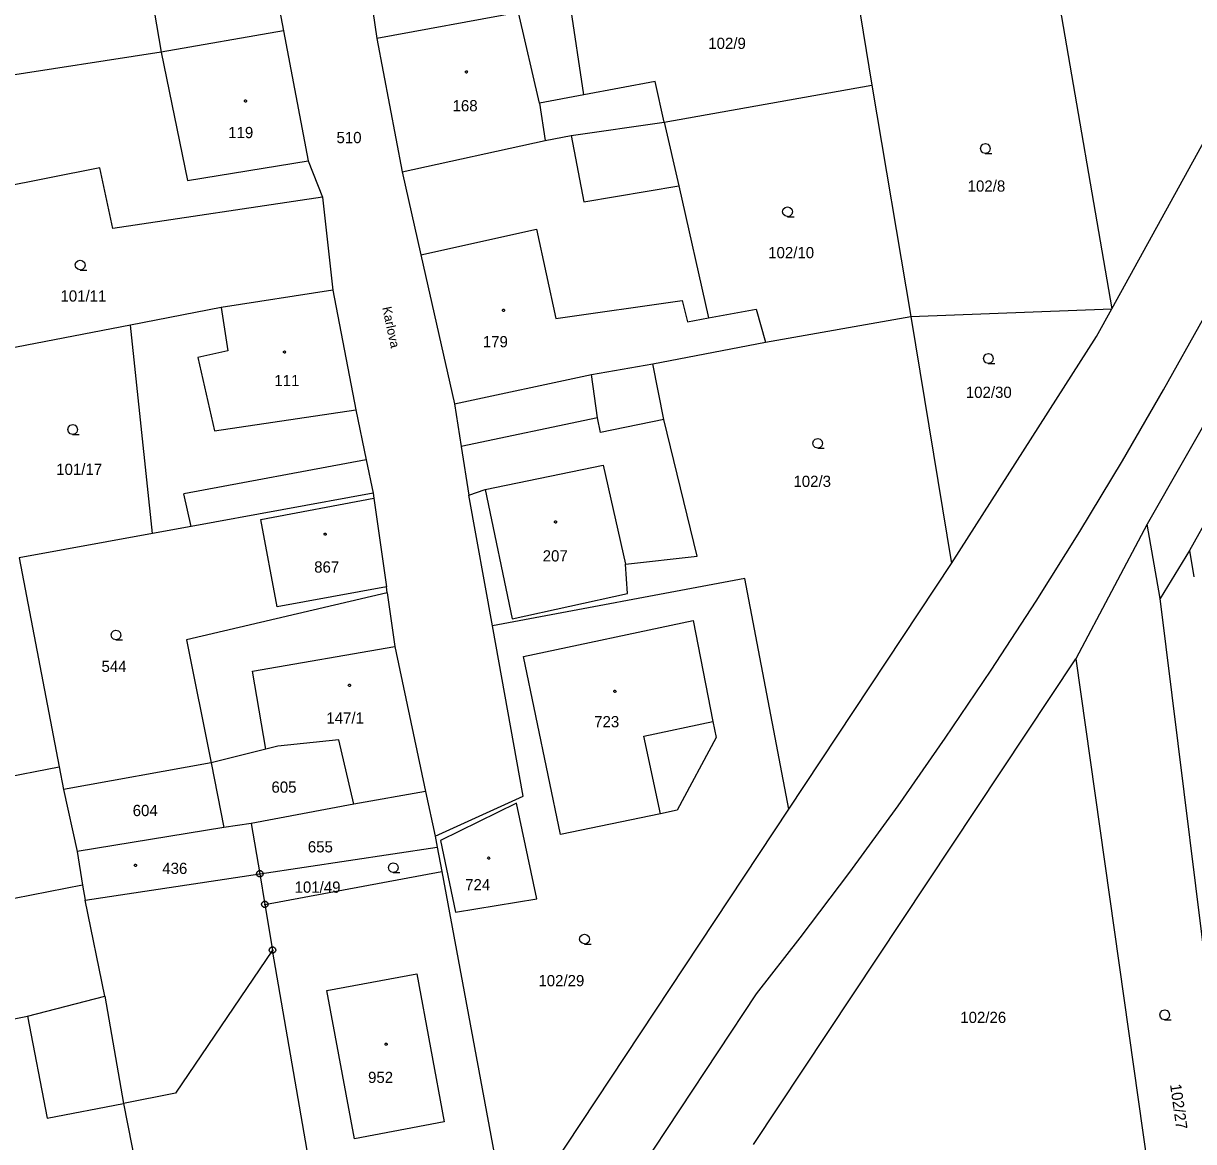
# Model space of a CAD drawing. Extents: x -757994 to -755874, y -1047691 to -1046119.
# Drawn here: x -756892.4 to -756803.8, y -1047102.2 to -1047017.6 of the extents above; entities that cross this region are included whole.
import ezdxf

# ---------------------------------------------------------------- set-up
doc = ezdxf.new("R2010")
doc.units = 0
doc.layers.add('katastrální mapa', color=7, linetype='Continuous')

msp = doc.modelspace()

# ---------------------------------------------------------------- linework, layer by layer
at = {"layer": 'katastrální mapa'}
for p, q in [((-756818.49, -1046989.64), (-756809.98, -1047039.19)), ((-756874.58, -1047008.24), (-756872.69, -1047018.13)), ((-756830.44, -1047008.17), (-756828.13, -1047022.26)), ((-756883.65, -1047009.62), (-756881.94, -1047019.74)), ((-756866.17, -1047014.84), (-756865.62, -1047018.71)), ((-756849.95, -1047022.99), (-756850.98, -1047016.07)), ((-756854.88, -1047016.76), (-756865.62, -1047018.71)), ((-756853.3, -1047023.62), (-756854.88, -1047016.76)), ((-756872.69, -1047018.13), (-756881.94, -1047019.74)), ((-756872.69, -1047018.13), (-756870.81, -1047027.98)), ((-756865.62, -1047018.71), (-756863.69, -1047028.8)), ((-756881.94, -1047019.74), (-756894.75, -1047021.73)), ((-756881.94, -1047019.74), (-756879.95, -1047029.47)), ((-756809.98, -1047039.19), (-756799.59, -1047020.32)), ((-756787.52, -1047020.76), (-756807.3, -1047055.47)), ((-756844.55, -1047021.96), (-756849.95, -1047022.99)), ((-756843.85, -1047025.06), (-756844.55, -1047021.96)), ((-756843.85, -1047025.06), (-756828.13, -1047022.26)), ((-756828.13, -1047022.26), (-756825.18, -1047039.77)), ((-756849.95, -1047022.99), (-756853.3, -1047023.62)), ((-756853.3, -1047023.62), (-756852.86, -1047026.45)), ((-756850.9, -1047026.07), (-756843.85, -1047025.06)), ((-756843.85, -1047025.06), (-756842.76, -1047029.87)), ((-756852.86, -1047026.45), (-756850.9, -1047026.07)), ((-756850.9, -1047026.07), (-756849.95, -1047031.08)), ((-756863.69, -1047028.8), (-756852.86, -1047026.45)), ((-756879.95, -1047029.47), (-756870.81, -1047027.98)), ((-756870.81, -1047027.98), (-756869.74, -1047030.73)), ((-756886.6, -1047028.5), (-756897.49, -1047030.68)), ((-756885.6, -1047033.1), (-756886.6, -1047028.5)), ((-756863.69, -1047028.8), (-756862.28, -1047035.08)), ((-756849.95, -1047031.08), (-756842.76, -1047029.87)), ((-756842.76, -1047029.87), (-756840.5, -1047039.86)), ((-756869.74, -1047030.73), (-756885.6, -1047033.1)), ((-756869.74, -1047030.73), (-756868.94, -1047037.77)), ((-756862.28, -1047035.08), (-756853.54, -1047033.14)), ((-756853.54, -1047033.14), (-756852.06, -1047039.91)), ((-756862.28, -1047035.08), (-756859.74, -1047046.36)), ((-756868.94, -1047037.77), (-756877.4, -1047039.08)), ((-756868.94, -1047037.77), (-756867.21, -1047046.81)), ((-756852.06, -1047039.91), (-756842.51, -1047038.55)), ((-756842.51, -1047038.55), (-756842.1, -1047040.15)), ((-756877.4, -1047039.08), (-756884.27, -1047040.41)), ((-756877.4, -1047039.08), (-756876.91, -1047042.36)), ((-756840.5, -1047039.86), (-756836.89, -1047039.2)), ((-756836.89, -1047039.2), (-756836.19, -1047041.7)), ((-756825.18, -1047039.77), (-756809.98, -1047039.19)), ((-756811.14, -1047041.27), (-756809.98, -1047039.19)), ((-756884.27, -1047040.41), (-756895.67, -1047042.61)), ((-756882.6, -1047056.19), (-756884.27, -1047040.41)), ((-756842.1, -1047040.15), (-756840.5, -1047039.86)), ((-756836.19, -1047041.7), (-756825.18, -1047039.77)), ((-756825.18, -1047039.77), (-756822.12, -1047058.45)), ((-756822.12, -1047058.45), (-756811.14, -1047041.27)), ((-756844.73, -1047043.33), (-756836.19, -1047041.7)), ((-756876.91, -1047042.36), (-756879.16, -1047042.85)), ((-756879.16, -1047042.85), (-756877.91, -1047048.42)), ((-756849.37, -1047044.16), (-756844.73, -1047043.33)), ((-756843.88, -1047047.56), (-756844.73, -1047043.33)), ((-756859.74, -1047046.36), (-756849.37, -1047044.16)), ((-756848.92, -1047047.44), (-756849.37, -1047044.16)), ((-756859.74, -1047046.36), (-756859.23, -1047049.59)), ((-756877.91, -1047048.42), (-756867.21, -1047046.81)), ((-756867.21, -1047046.81), (-756866.42, -1047050.61)), ((-756848.92, -1047047.44), (-756859.23, -1047049.59)), ((-756848.68, -1047048.54), (-756848.92, -1047047.44)), ((-756843.88, -1047047.56), (-756848.68, -1047048.54)), ((-756841.37, -1047057.89), (-756843.88, -1047047.56)), ((-756859.23, -1047049.59), (-756858.65, -1047053.28)), ((-756866.42, -1047050.61), (-756880.23, -1047053.19)), ((-756866.42, -1047050.61), (-756865.9, -1047053.14)), ((-756857.41, -1047052.84), (-756848.49, -1047051)), ((-756848.49, -1047051), (-756846.79, -1047058.51)), ((-756858.65, -1047053.28), (-756857.41, -1047052.84)), ((-756857.41, -1047052.84), (-756855.36, -1047062.65)), ((-756879.68, -1047055.66), (-756880.23, -1047053.19)), ((-756865.9, -1047053.14), (-756879.68, -1047055.66)), ((-756874.39, -1047055.11), (-756865.85, -1047053.52)), ((-756865.9, -1047053.14), (-756865.85, -1047053.52)), ((-756865.85, -1047053.52), (-756864.89, -1047060.21)), ((-756856.86, -1047063.18), (-756858.65, -1047053.28)), ((-756802.44, -1047054.55), (-756804.09, -1047057.48)), ((-756873.17, -1047061.74), (-756874.39, -1047055.11)), ((-756807.3, -1047055.47), (-756812.7, -1047065.66)), ((-756806.3, -1047061.1), (-756807.3, -1047055.47)), ((-756882.6, -1047056.19), (-756892.69, -1047058.03)), ((-756879.68, -1047055.66), (-756882.6, -1047056.19)), ((-756892.69, -1047058.03), (-756889.66, -1047073.85)), ((-756846.79, -1047058.51), (-756841.37, -1047057.89)), ((-756804.09, -1047057.48), (-756806.3, -1047061.1)), ((-756804.09, -1047057.48), (-756803.77, -1047059.45)), ((-756846.63, -1047060.72), (-756846.79, -1047058.51)), ((-756834.43, -1047077.05), (-756822.12, -1047058.45)), ((-756837.75, -1047059.59), (-756856.86, -1047063.18)), ((-756834.43, -1047077.05), (-756837.75, -1047059.59)), ((-756864.83, -1047060.66), (-756880.02, -1047064.24)), ((-756864.89, -1047060.21), (-756873.17, -1047061.74)), ((-756864.83, -1047060.66), (-756864.89, -1047060.21)), ((-756864.83, -1047060.66), (-756864.25, -1047064.74)), ((-756855.36, -1047062.65), (-756846.63, -1047060.72)), ((-756797.61, -1047131.45), (-756806.3, -1047061.1)), ((-756854.53, -1047076.05), (-756856.86, -1047063.18)), ((-756854.52, -1047065.49), (-756841.67, -1047062.77)), ((-756841.67, -1047062.77), (-756840.17, -1047070.41)), ((-756880.02, -1047064.24), (-756878.17, -1047073.53)), ((-756864.25, -1047064.74), (-756861.92, -1047075.7)), ((-756851.72, -1047078.97), (-756854.52, -1047065.49)), ((-756837.09, -1047102.42), (-756812.7, -1047065.66)), ((-756812.7, -1047065.66), (-756805.73, -1047114.96)), ((-756845.39, -1047071.51), (-756840.17, -1047070.41)), ((-756840.17, -1047070.41), (-756839.93, -1047071.62)), ((-756873.1, -1047072.29), (-756874.01, -1047072.51)), ((-756868.49, -1047071.81), (-756873.1, -1047072.29)), ((-756867.36, -1047076.67), (-756868.49, -1047071.81)), ((-756844.14, -1047077.39), (-756845.39, -1047071.51)), ((-756839.93, -1047071.62), (-756842.88, -1047077.13)), ((-756874.01, -1047072.51), (-756878.17, -1047073.53)), ((-756896.86, -1047075.22), (-756889.66, -1047073.85)), ((-756889.66, -1047073.85), (-756889.34, -1047075.56)), ((-756878.17, -1047073.53), (-756889.34, -1047075.56)), ((-756878.17, -1047073.53), (-756877.2, -1047078.44)), ((-756889.34, -1047075.56), (-756888.31, -1047080.25)), ((-756861.92, -1047075.7), (-756867.36, -1047076.67)), ((-756861.92, -1047075.7), (-756861.2, -1047079.09)), ((-756867.36, -1047076.67), (-756875.12, -1047078.12)), ((-756861.2, -1047079.09), (-756854.53, -1047076.05)), ((-756855.05, -1047076.59), (-756860.79, -1047079.41)), ((-756853.5, -1047083.82), (-756855.05, -1047076.59)), ((-756855.63, -1047109.07), (-756834.43, -1047077.05)), ((-756844.14, -1047077.39), (-756851.72, -1047078.97)), ((-756842.88, -1047077.13), (-756844.14, -1047077.39)), ((-756877.2, -1047078.44), (-756888.31, -1047080.25)), ((-756875.12, -1047078.12), (-756877.2, -1047078.44)), ((-756875.12, -1047078.12), (-756874.48, -1047081.94)), ((-756861.2, -1047079.09), (-756861.05, -1047079.91)), ((-756860.79, -1047079.41), (-756859.67, -1047084.85)), ((-756888.31, -1047080.25), (-756887.9, -1047082.8)), ((-756874.48, -1047081.94), (-756861.05, -1047079.91)), ((-756861.05, -1047079.91), (-756860.7, -1047081.77)), ((-756887.7, -1047083.94), (-756874.48, -1047081.94)), ((-756874.54, -1047081.94), (-756874.42, -1047081.94)), ((-756874.48, -1047081.94), (-756874.09, -1047084.25)), ((-756874.09, -1047084.25), (-756860.7, -1047081.77)), ((-756860.7, -1047081.77), (-756855.63, -1047109.07)), ((-756887.9, -1047082.8), (-756894.98, -1047084.18)), ((-756887.9, -1047082.8), (-756887.7, -1047083.94)), ((-756859.67, -1047084.85), (-756853.5, -1047083.82)), ((-756886.22, -1047091.19), (-756887.7, -1047083.94)), ((-756874.15, -1047084.25), (-756874.03, -1047084.25)), ((-756874.09, -1047084.25), (-756873.51, -1047087.71)), ((-756873.51, -1047087.71), (-756880.87, -1047098.55)), ((-756873.57, -1047087.71), (-756873.45, -1047087.71)), ((-756868.94, -1047114.13), (-756873.51, -1047087.71)), ((-756869.39, -1047090.78), (-756862.59, -1047089.52)), ((-756862.59, -1047089.52), (-756860.51, -1047100.72)), ((-756867.3, -1047101.99), (-756869.39, -1047090.78)), ((-756892.06, -1047092.7), (-756886.22, -1047091.19)), ((-756888.25, -1047168.55), (-756836.87, -1047091.03)), ((-756886.22, -1047091.19), (-756884.8, -1047099.31)), ((-756897.3, -1047093.79), (-756892.06, -1047092.7)), ((-756892.06, -1047092.7), (-756890.58, -1047100.42)), ((-756880.87, -1047098.55), (-756884.8, -1047099.31)), ((-756890.58, -1047100.42), (-756884.8, -1047099.31)), ((-756884.8, -1047099.31), (-756879.71, -1047124.88)), ((-756860.51, -1047100.72), (-756867.3, -1047101.99))]:
    msp.add_line(p, q, dxfattribs=at)
for points in [[(-756836.87, -1047091.03), (-756833.565, -1047086.796), (-756829.818, -1047081.821), (-756826.157, -1047076.783), (-756822.582, -1047071.683), (-756819.095, -1047066.523), (-756815.697, -1047061.304), (-756812.389, -1047056.027), (-756809.171, -1047050.694), (-756806.046, -1047045.308), (-756803.013, -1047039.868), (-756800.073, -1047034.377), (-756797.228, -1047028.837), (-756794.478, -1047023.249), (-756792.19, -1047018.39), (-756789.974, -1047013.53), (-756787.51, -1047007.873), (-756785.142, -1047002.176), (-756782.871, -1046996.44), (-756780.99, -1046991.44)], [(-756819.54, -1047027.41), (-756819.73, -1047027.36), (-756819.865, -1047027.225), (-756819.915, -1047027.04), (-756819.865, -1047026.855), (-756819.73, -1047026.72), (-756819.545, -1047026.67), (-756819.36, -1047026.72), (-756819.225, -1047026.855), (-756819.175, -1047027.045), (-756819.225, -1047027.235), (-756819.36, -1047027.37), (-756819.55, -1047027.42), (-756819.05, -1047027.42)], [(-756834.52, -1047032.2), (-756834.71, -1047032.15), (-756834.845, -1047032.015), (-756834.895, -1047031.83), (-756834.845, -1047031.645), (-756834.71, -1047031.51), (-756834.525, -1047031.46), (-756834.34, -1047031.51), (-756834.205, -1047031.645), (-756834.155, -1047031.835), (-756834.205, -1047032.025), (-756834.34, -1047032.16), (-756834.53, -1047032.21), (-756834.03, -1047032.21)], [(-756888.07, -1047036.23), (-756888.26, -1047036.18), (-756888.395, -1047036.045), (-756888.445, -1047035.86), (-756888.395, -1047035.675), (-756888.26, -1047035.54), (-756888.075, -1047035.49), (-756887.89, -1047035.54), (-756887.755, -1047035.675), (-756887.705, -1047035.865), (-756887.755, -1047036.055), (-756887.89, -1047036.19), (-756888.08, -1047036.24), (-756887.58, -1047036.24)], [(-756819.31, -1047043.31), (-756819.5, -1047043.26), (-756819.635, -1047043.125), (-756819.685, -1047042.94), (-756819.635, -1047042.755), (-756819.5, -1047042.62), (-756819.315, -1047042.57), (-756819.13, -1047042.62), (-756818.995, -1047042.755), (-756818.945, -1047042.945), (-756818.995, -1047043.135), (-756819.13, -1047043.27), (-756819.32, -1047043.32), (-756818.82, -1047043.32)], [(-756888.64, -1047048.68), (-756888.83, -1047048.63), (-756888.965, -1047048.495), (-756889.015, -1047048.31), (-756888.965, -1047048.125), (-756888.83, -1047047.99), (-756888.645, -1047047.94), (-756888.46, -1047047.99), (-756888.325, -1047048.125), (-756888.275, -1047048.315), (-756888.325, -1047048.505), (-756888.46, -1047048.64), (-756888.65, -1047048.69), (-756888.15, -1047048.69)], [(-756832.23, -1047049.72), (-756832.42, -1047049.67), (-756832.555, -1047049.535), (-756832.605, -1047049.35), (-756832.555, -1047049.165), (-756832.42, -1047049.03), (-756832.235, -1047048.98), (-756832.05, -1047049.03), (-756831.915, -1047049.165), (-756831.865, -1047049.355), (-756831.915, -1047049.545), (-756832.05, -1047049.68), (-756832.24, -1047049.73), (-756831.74, -1047049.73)], [(-756885.36, -1047064.23), (-756885.55, -1047064.18), (-756885.685, -1047064.045), (-756885.735, -1047063.86), (-756885.685, -1047063.675), (-756885.55, -1047063.54), (-756885.365, -1047063.49), (-756885.18, -1047063.54), (-756885.045, -1047063.675), (-756884.995, -1047063.865), (-756885.045, -1047064.055), (-756885.18, -1047064.19), (-756885.37, -1047064.24), (-756884.87, -1047064.24)], [(-756874.01, -1047072.51), (-756875.04, -1047066.61), (-756864.25, -1047064.74)], [(-756864.37, -1047081.84), (-756864.56, -1047081.79), (-756864.695, -1047081.655), (-756864.745, -1047081.47), (-756864.695, -1047081.285), (-756864.56, -1047081.15), (-756864.375, -1047081.1), (-756864.19, -1047081.15), (-756864.055, -1047081.285), (-756864.005, -1047081.475), (-756864.055, -1047081.665), (-756864.19, -1047081.8), (-756864.38, -1047081.85), (-756863.88, -1047081.85)], [(-756849.89, -1047087.25), (-756850.08, -1047087.2), (-756850.215, -1047087.065), (-756850.265, -1047086.88), (-756850.215, -1047086.695), (-756850.08, -1047086.56), (-756849.895, -1047086.51), (-756849.71, -1047086.56), (-756849.575, -1047086.695), (-756849.525, -1047086.885), (-756849.575, -1047087.075), (-756849.71, -1047087.21), (-756849.9, -1047087.26), (-756849.4, -1047087.26)], [(-756805.96, -1047092.98), (-756806.15, -1047092.93), (-756806.285, -1047092.795), (-756806.335, -1047092.61), (-756806.285, -1047092.425), (-756806.15, -1047092.29), (-756805.965, -1047092.24), (-756805.78, -1047092.29), (-756805.645, -1047092.425), (-756805.595, -1047092.615), (-756805.645, -1047092.805), (-756805.78, -1047092.94), (-756805.97, -1047092.99), (-756805.47, -1047092.99)]]:
    msp.add_lwpolyline(points, dxfattribs=at)
for points in [[(-756858.84, -1047021.165), (-756858.79, -1047021.175), (-756858.765, -1047021.22), (-756858.755, -1047021.25), (-756858.765, -1047021.295), (-756858.805, -1047021.33), (-756858.84, -1047021.335), (-756858.885, -1047021.32), (-756858.915, -1047021.29), (-756858.925, -1047021.25), (-756858.915, -1047021.205), (-756858.875, -1047021.17)], [(-756875.56, -1047023.365), (-756875.51, -1047023.375), (-756875.485, -1047023.42), (-756875.475, -1047023.45), (-756875.485, -1047023.495), (-756875.525, -1047023.53), (-756875.56, -1047023.535), (-756875.605, -1047023.52), (-756875.635, -1047023.49), (-756875.645, -1047023.45), (-756875.635, -1047023.405), (-756875.595, -1047023.37)], [(-756856.03, -1047039.205), (-756855.98, -1047039.215), (-756855.955, -1047039.26), (-756855.945, -1047039.29), (-756855.955, -1047039.335), (-756855.995, -1047039.37), (-756856.03, -1047039.375), (-756856.075, -1047039.36), (-756856.105, -1047039.33), (-756856.115, -1047039.29), (-756856.105, -1047039.245), (-756856.065, -1047039.21)], [(-756872.6, -1047042.365), (-756872.55, -1047042.375), (-756872.525, -1047042.42), (-756872.515, -1047042.45), (-756872.525, -1047042.495), (-756872.565, -1047042.53), (-756872.6, -1047042.535), (-756872.645, -1047042.52), (-756872.675, -1047042.49), (-756872.685, -1047042.45), (-756872.675, -1047042.405), (-756872.635, -1047042.37)], [(-756852.08, -1047055.225), (-756852.03, -1047055.235), (-756852.005, -1047055.28), (-756851.995, -1047055.31), (-756852.005, -1047055.355), (-756852.045, -1047055.39), (-756852.08, -1047055.395), (-756852.125, -1047055.38), (-756852.155, -1047055.35), (-756852.165, -1047055.31), (-756852.155, -1047055.265), (-756852.115, -1047055.23)], [(-756869.53, -1047056.145), (-756869.48, -1047056.155), (-756869.455, -1047056.2), (-756869.445, -1047056.23), (-756869.455, -1047056.275), (-756869.495, -1047056.31), (-756869.53, -1047056.315), (-756869.575, -1047056.3), (-756869.605, -1047056.27), (-756869.615, -1047056.23), (-756869.605, -1047056.185), (-756869.565, -1047056.15)], [(-756867.69, -1047067.585), (-756867.64, -1047067.595), (-756867.615, -1047067.64), (-756867.605, -1047067.67), (-756867.615, -1047067.715), (-756867.655, -1047067.75), (-756867.69, -1047067.755), (-756867.735, -1047067.74), (-756867.765, -1047067.71), (-756867.775, -1047067.67), (-756867.765, -1047067.625), (-756867.725, -1047067.59)], [(-756847.59, -1047068.045), (-756847.54, -1047068.055), (-756847.515, -1047068.1), (-756847.505, -1047068.13), (-756847.515, -1047068.175), (-756847.555, -1047068.21), (-756847.59, -1047068.215), (-756847.635, -1047068.2), (-756847.665, -1047068.17), (-756847.675, -1047068.13), (-756847.665, -1047068.085), (-756847.625, -1047068.05)], [(-756857.15, -1047080.665), (-756857.1, -1047080.675), (-756857.075, -1047080.72), (-756857.065, -1047080.75), (-756857.075, -1047080.795), (-756857.115, -1047080.83), (-756857.15, -1047080.835), (-756857.195, -1047080.82), (-756857.225, -1047080.79), (-756857.235, -1047080.75), (-756857.225, -1047080.705), (-756857.185, -1047080.67)], [(-756883.9, -1047081.215), (-756883.85, -1047081.225), (-756883.825, -1047081.27), (-756883.815, -1047081.3), (-756883.825, -1047081.345), (-756883.865, -1047081.38), (-756883.9, -1047081.385), (-756883.945, -1047081.37), (-756883.975, -1047081.34), (-756883.985, -1047081.3), (-756883.975, -1047081.255), (-756883.935, -1047081.22)], [(-756874.405, -1047081.7), (-756874.28, -1047081.79), (-756874.23, -1047081.935), (-756874.28, -1047082.08), (-756874.405, -1047082.17), (-756874.56, -1047082.17), (-756874.685, -1047082.08), (-756874.735, -1047081.935), (-756874.685, -1047081.79), (-756874.56, -1047081.7)], [(-756874.015, -1047084.01), (-756873.89, -1047084.1), (-756873.84, -1047084.245), (-756873.89, -1047084.39), (-756874.015, -1047084.48), (-756874.17, -1047084.48), (-756874.295, -1047084.39), (-756874.345, -1047084.245), (-756874.295, -1047084.1), (-756874.17, -1047084.01)], [(-756873.435, -1047087.47), (-756873.31, -1047087.56), (-756873.26, -1047087.705), (-756873.31, -1047087.85), (-756873.435, -1047087.94), (-756873.59, -1047087.94), (-756873.715, -1047087.85), (-756873.765, -1047087.705), (-756873.715, -1047087.56), (-756873.59, -1047087.47)], [(-756864.92, -1047094.745), (-756864.87, -1047094.755), (-756864.845, -1047094.8), (-756864.835, -1047094.83), (-756864.845, -1047094.875), (-756864.885, -1047094.91), (-756864.92, -1047094.915), (-756864.965, -1047094.9), (-756864.995, -1047094.87), (-756865.005, -1047094.83), (-756864.995, -1047094.785), (-756864.955, -1047094.75)]]:
    msp.add_lwpolyline(points, close=True, dxfattribs=at)

# ---------------------------------------------------------------- texts
for s, p in [('102/9', (-756840.523, -1047019.51)), ('168', (-756859.883, -1047024.23)), ('119', (-756876.869, -1047026.26)), ('510', (-756868.67, -1047026.64)), ('102/8', (-756820.883, -1047030.31)), ('102/10', (-756835.987, -1047035.35)), ('101/11', (-756889.569, -1047038.63)), ('179', (-756857.593, -1047042.09)), ('111', (-756873.375, -1047045.03)), ('102/30', (-756821.024, -1047045.92)), ('101/17', (-756889.892, -1047051.75)), ('102/3', (-756834.076, -1047052.66)), ('207', (-756853.057, -1047058.3)), ('867', (-756870.36, -1047059.14)), ('544', (-756886.461, -1047066.66)), ('147/1', (-756869.438, -1047070.57)), ('723', (-756849.161, -1047070.85)), ('605', (-756873.594, -1047075.8)), ('604', (-756884.1, -1047077.57)), ('655', (-756870.841, -1047080.32)), ('436', (-756881.861, -1047081.95)), ('101/49', (-756871.844, -1047083.37)), ('724', (-756858.931, -1047083.19)), ('102/29', (-756853.384, -1047090.45)), ('102/26', (-756821.444, -1047093.23)), ('952', (-756866.281, -1047097.77))]:
    msp.add_text(s, height=0.85, dxfattribs=at).set_placement(p)
for s, height, rotation, p in [('Karlova', 0.7, 282.06712, (-756865.214, -1047039.087)), ('102/27', 0.85, 278.17101, (-756805.568, -1047097.896))]:
    msp.add_text(s, height=height, rotation=rotation, dxfattribs=at).set_placement(p)

doc.saveas('drawing.dxf')
